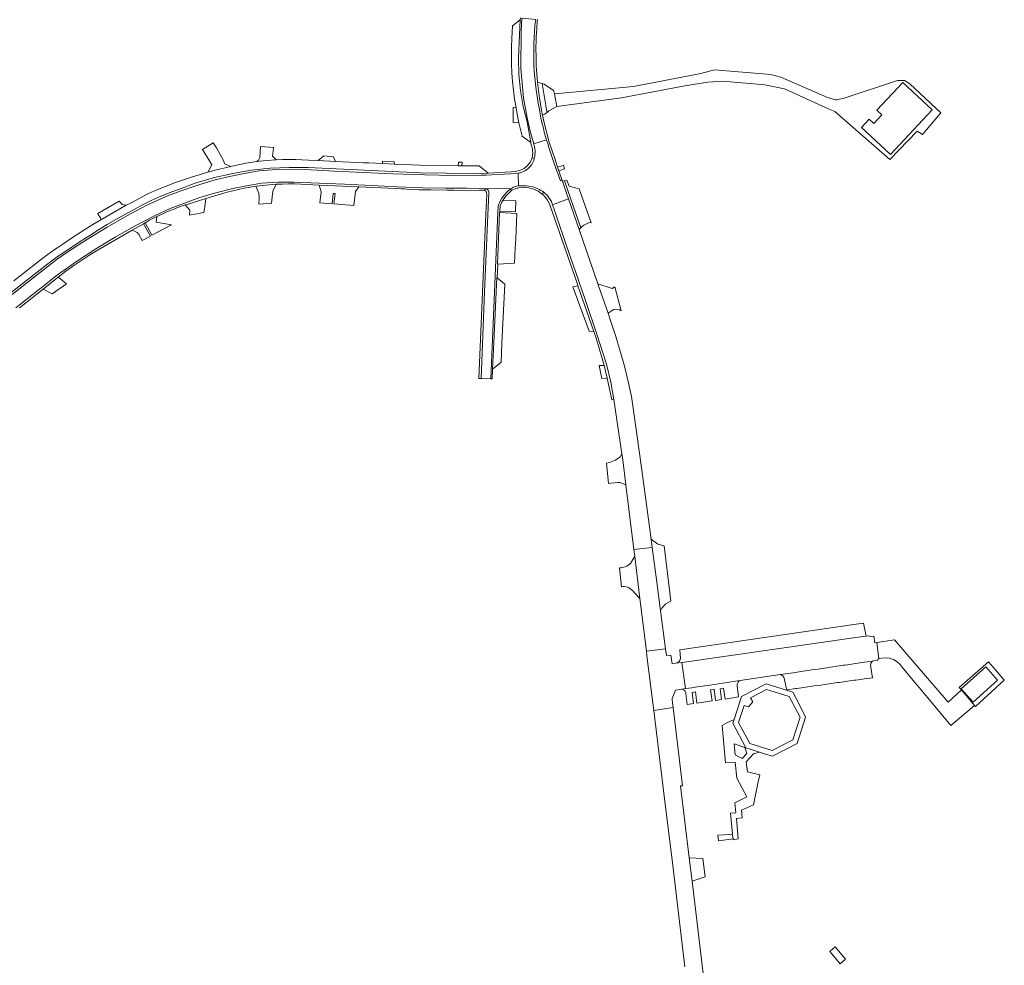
# Model space of a CAD drawing. Header units: metres. Extents: x 166325 to 190320, y 381923 to 404576.
# Tile 606 of 656: x 168705 to 168997, y 399511 to 399792. Entities that reach past the tile are written whole.
import ezdxf

# ---------------------------------------------------------------- set-up
doc = ezdxf.new("R2010")
doc.units = ezdxf.units.M
for name, color, linetype, lineweight in [('B-WE-VH-VERHARDING_BETON-GV', 8, 'Continuous', 18), ('B-WE-VH-VERHARDING_BETONSTRAATSTEEN-GV', 8, 'Continuous', 18), ('B-WE-VH-VERHARDING_STRAATBAKSTEEN-GV', 8, 'Continuous', 18)]:
    doc.layers.add(name, color=color, linetype=linetype, lineweight=lineweight)

msp = doc.modelspace()

# ---------------------------------------------------------------- linework, layer by layer
at = {"layer": 'B-WE-VH-VERHARDING_BETON-GV', "flags": 128}
msp.add_lwpolyline([(168946.825, 399516.148), (168946.152, 399515.591), (168945.204, 399514.806), (168948.268, 399511.109), (168949.868, 399512.446)], close=True, dxfattribs=at)
msp.add_lwpolyline([(168946.825, 399516.148), (168946.152, 399515.591), (168945.204, 399514.806), (168948.268, 399511.109), (168949.868, 399512.446)], close=True, dxfattribs=at)
at = {"layer": 'B-WE-VH-VERHARDING_BETONSTRAATSTEEN-GV', "flags": 128}
for points in [[(168853.309, 399792.038), (168853.28, 399791.488), (168852.921, 399784.698), (168852.755, 399779.942), (168852.91, 399775.185), (168853.386, 399770.45), (168854.18, 399765.758), (168855.289, 399761.13), (168856.413, 399754.984), (168856.554, 399754.208), (168856.804, 399753.497), (168856.956, 399752.76), (168857.007, 399752.008), (168856.957, 399751.257), (168856.806, 399750.519), (168857.461, 399750.35), (168857.579, 399750.896), (168857.656, 399751.449), (168857.692, 399752.007), (168857.688, 399752.565), (168857.642, 399753.122), (168857.605, 399753.388), (168857.56, 399753.652), (168857.504, 399753.915), (168857.44, 399754.175), (168857.366, 399754.433), (168857.32, 399754.593), (168856.329, 399758.048), (168855.375, 399762.33), (168854.277, 399768.301), (168853.429, 399776.971), (168853.532, 399788.095), (168853.74, 399791.994)], [(168857.884, 399791.568), (168857.612, 399789.754), (168857.362, 399784.357), (168857.304, 399779.925), (168857.351, 399778.062), (168857.449, 399776.201), (168857.596, 399774.344), (168857.792, 399772.491), (168858.038, 399770.644), (168858.309, 399768.696), (168858.615, 399766.753), (168858.956, 399764.815), (168859.332, 399762.885), (168859.742, 399760.961), (168860.198, 399759.244), (168860.43, 399758.092), (168861.121, 399755.803), (168861.534, 399754.432), (168861.623, 399754.138), (168863.329, 399748.785), (168865.198, 399743.595), (168865.744, 399743.755), (168864.741, 399746.654), (168864.383, 399747.694), (168863.609, 399749.932), (168862.716, 399752.532), (168861.897, 399755.156), (168861.151, 399757.802), (168860.48, 399760.467), (168859.885, 399763.151), (168859.821, 399763.464), (168859.757, 399763.778), (168859.695, 399764.091), (168859.634, 399764.405), (168859.574, 399764.719), (168858.993, 399768.164), (168858.405, 399772.942), (168858.194, 399775.439), (168858.05, 399777.94), (168857.971, 399780.444), (168857.958, 399782.949), (168858.011, 399785.454), (168858.034, 399786.059), (168858.06, 399786.665), (168858.091, 399787.27), (168858.125, 399787.874), (168858.163, 399788.479), (168858.205, 399789.087), (168858.251, 399789.694), (168858.302, 399790.301), (168858.355, 399790.908), (168858.413, 399791.514)], [(168702.324, 399709.871), (168707.077, 399713.634), (168710.759, 399716.492), (168715.77, 399720.378), (168718.877, 399722.543), (168724.706, 399726.289), (168730.594, 399729.848), (168736.459, 399733.264), (168742.213, 399736.301), (168748.544, 399739.172), (168753.617, 399741.101), (168758.387, 399742.702), (168762.678, 399743.941), (168766.881, 399744.945), (168771.821, 399745.965), (168775.771, 399746.613), (168779.636, 399746.892), (168789.473, 399746.971), (168798.059, 399746.541), (168806.769, 399746.133), (168815.426, 399745.745), (168824.9, 399745.382), (168833.381, 399745.267), (168841.709, 399745.288), (168843.202, 399745.318), (168846.598, 399745.537), (168850.344, 399745.751), (168852.635, 399745.935), (168852.748, 399745.944), (168853.013, 399745.994), (168853.275, 399746.057), (168853.534, 399746.132), (168853.789, 399746.219), (168854.04, 399746.317), (168854.821, 399746.715), (168855.535, 399747.225), (168856.163, 399747.837), (168856.693, 399748.535), (168857.113, 399749.305), (168857.195, 399749.51), (168857.27, 399749.717), (168857.34, 399749.926), (168857.404, 399750.137), (168857.461, 399750.35), (168856.806, 399750.519), (168856.281, 399749.252), (168855.462, 399748.151), (168854.399, 399747.283), (168853.157, 399746.701), (168851.81, 399746.44), (168850.47, 399746.36), (168843.799, 399745.962), (168839.19, 399745.842), (168823.528, 399746.052), (168790.247, 399747.571), (168784.63, 399747.644), (168779.019, 399747.382), (168773.434, 399746.784), (168767.895, 399745.855), (168762.42, 399744.596), (168757.031, 399743.013), (168751.746, 399741.11), (168749.015, 399740.127), (168746.326, 399739.034), (168743.684, 399737.832), (168741.094, 399736.524), (168738.558, 399735.111), (168735.867, 399733.679), (168733.203, 399732.197), (168730.568, 399730.664), (168727.962, 399729.082), (168725.387, 399727.45), (168722.85, 399725.833), (168720.335, 399724.182), (168717.843, 399722.496), (168715.374, 399720.775), (168712.93, 399719.021), (168701.199, 399709.78)], [(168701.199, 399709.78), (168712.93, 399719.021), (168715.374, 399720.775), (168717.843, 399722.496), (168720.335, 399724.182), (168722.85, 399725.833), (168725.387, 399727.45), (168727.962, 399729.082), (168730.568, 399730.664), (168733.203, 399732.197), (168735.867, 399733.679), (168738.558, 399735.111), (168741.094, 399736.524), (168743.684, 399737.832), (168746.326, 399739.034), (168749.015, 399740.127), (168751.746, 399741.11), (168757.031, 399743.013), (168762.42, 399744.596), (168767.895, 399745.855), (168773.434, 399746.784), (168779.019, 399747.382), (168784.63, 399747.644), (168790.247, 399747.571), (168823.528, 399746.052), (168839.19, 399745.842), (168843.799, 399745.962), (168841.06, 399748.081), (168835.972, 399748.133), (168834.872, 399748.145), (168823.45, 399748.262), (168815.9, 399748.611), (168812.35, 399748.775), (168808.259, 399748.964), (168806.687, 399749.036), (168798.438, 399749.417), (168793.288, 399749.655), (168790.362, 399749.79), (168788.45, 399749.897), (168786.537, 399749.958), (168784.622, 399749.972), (168782.708, 399749.94), (168780.795, 399749.861), (168777.916, 399749.653), (168775.046, 399749.34), (168771.809, 399748.857), (168768.595, 399748.24), (168767.344, 399747.947), (168763.105, 399746.893), (168760.512, 399746.181), (168755.653, 399744.731), (168750.838, 399743.141), (168748.088, 399742.094), (168745.372, 399740.959), (168742.695, 399739.737), (168740.058, 399738.43), (168737.465, 399737.039), (168736.25, 399736.383), (168732.449, 399734.265), (168728.69, 399732.074), (168726.33, 399730.648), (168723.988, 399729.192), (168721.665, 399727.708), (168719.359, 399726.194), (168717.073, 399724.653), (168715.969, 399723.894), (168714.87, 399723.128), (168713.775, 399722.356), (168712.685, 399721.577), (168711.6, 399720.791), (168705.655, 399716.101), (168702.864, 399713.9)], [(168703.404, 399705.89), (168709.148, 399710.471), (168710.984, 399711.89), (168715.858, 399715.705), (168721.46, 399719.696), (168727.185, 399723.428), (168732.998, 399726.95), (168738.884, 399730.31), (168744.655, 399733.28), (168749.286, 399735.471), (168758.098, 399738.691), (168762.471, 399740.006), (168767.92, 399741.32), (168772.012, 399742.189), (168776.466, 399742.942), (168781.422, 399743.216), (168786.051, 399743.244), (168793.59, 399742.962), (168801.119, 399742.648), (168809.127, 399742.238), (168816.781, 399741.824), (168824.383, 399741.548), (168831.101, 399741.447), (168837.461, 399741.452), (168843.006, 399741.348), (168850.358, 399741.235), (168850.806, 399741.512), (168851.28, 399741.742), (168851.774, 399741.924), (168852.284, 399742.055), (168852.805, 399742.134), (168852.635, 399745.935), (168850.344, 399745.751), (168846.598, 399745.537), (168843.202, 399745.318), (168841.709, 399745.288), (168833.381, 399745.267), (168824.9, 399745.382), (168815.426, 399745.745), (168806.769, 399746.133), (168798.059, 399746.541), (168789.473, 399746.971), (168779.636, 399746.892), (168775.771, 399746.613), (168771.821, 399745.965), (168766.881, 399744.945), (168762.678, 399743.941), (168758.387, 399742.702), (168753.617, 399741.101), (168748.544, 399739.172), (168742.213, 399736.301), (168736.459, 399733.264), (168730.594, 399729.848), (168724.706, 399726.289), (168718.877, 399722.543), (168715.77, 399720.378), (168710.759, 399716.492), (168707.077, 399713.634), (168702.324, 399709.871)], [(168704.5, 399705.942), (168711.543, 399711.497), (168711.682, 399711.606), (168716.052, 399715.053), (168718.335, 399716.796), (168720.664, 399718.476), (168723.04, 399720.091), (168725.459, 399721.639), (168727.92, 399723.12), (168738.015, 399728.99), (168741.327, 399730.907), (168741.829, 399731.188), (168743.136, 399731.918), (168745.296, 399733.022), (168746.891, 399733.778), (168748.505, 399734.493), (168750.136, 399735.166), (168751.785, 399735.795), (168753.45, 399736.382), (168753.796, 399736.487), (168754.35, 399736.656), (168759.921, 399738.351), (168766.233, 399740.272), (168767.918, 399740.704), (168769.612, 399741.095), (168771.316, 399741.445), (168773.028, 399741.752), (168774.747, 399742.018), (168777.745, 399742.38), (168780.756, 399742.614), (168782.59, 399742.694), (168784.426, 399742.727), (168786.262, 399742.713), (168788.097, 399742.651), (168789.93, 399742.542), (168793.574, 399742.376), (168805.301, 399741.84), (168816.244, 399741.34), (168816.37, 399741.334), (168816.401, 399741.333), (168818.058, 399741.257), (168818.767, 399741.225), (168819.606, 399741.186), (168823.231, 399741.021), (168825.825, 399740.976), (168826.831, 399740.959), (168831.617, 399740.877), (168833.567, 399740.843), (168836.019, 399740.801), (168841.175, 399740.835), (168842.521, 399740.844), (168842.568, 399740.833), (168842.615, 399740.82), (168842.661, 399740.805), (168842.706, 399740.788), (168842.75, 399740.768), (168843.006, 399741.348), (168837.461, 399741.452), (168831.101, 399741.447), (168824.383, 399741.548), (168816.781, 399741.824), (168809.127, 399742.238), (168801.119, 399742.648), (168793.59, 399742.962), (168786.051, 399743.244), (168781.422, 399743.216), (168776.466, 399742.942), (168772.012, 399742.189), (168767.92, 399741.32), (168762.471, 399740.006), (168758.098, 399738.691), (168749.286, 399735.471), (168744.655, 399733.28), (168738.884, 399730.31), (168732.998, 399726.95), (168727.185, 399723.428), (168721.46, 399719.696), (168715.858, 399715.705), (168710.984, 399711.89), (168709.148, 399710.471), (168703.404, 399705.89)], [(168910.098, 399487.449), (168904.305, 399535.616), (168903.463, 399542.611), (168900.899, 399563.931), (168901.509, 399563.992), (168898.706, 399587.192), (168892.93, 399586.387), (168895.779, 399563.372), (168898.573, 399540.303), (168902.217, 399510.217)], [(168910.098, 399487.449), (168904.305, 399535.616), (168903.463, 399542.611), (168900.899, 399563.931), (168901.509, 399563.992), (168898.706, 399587.192), (168892.93, 399586.387), (168895.779, 399563.372), (168898.573, 399540.303), (168902.217, 399510.217)]]:
    msp.add_lwpolyline(points, dxfattribs=at)
for points in [[(168857.304, 399779.925), (168857.362, 399784.357), (168857.612, 399789.754), (168857.884, 399791.568), (168853.74, 399791.994), (168853.532, 399788.095), (168853.429, 399776.971), (168854.277, 399768.301), (168855.375, 399762.33), (168856.329, 399758.048), (168857.32, 399754.593), (168861.121, 399755.803), (168860.43, 399758.092), (168860.198, 399759.244), (168859.742, 399760.961), (168859.332, 399762.885), (168858.956, 399764.815), (168858.615, 399766.753), (168858.309, 399768.696), (168858.038, 399770.644), (168857.792, 399772.491), (168857.596, 399774.344), (168857.449, 399776.201), (168857.351, 399778.062)], [(168852.921, 399784.698), (168853.28, 399791.488), (168850.985, 399789.659), (168850.737, 399785.954), (168850.65, 399783.325), (168850.636, 399780.706), (168850.639, 399780.409), (168850.642, 399780.112), (168850.647, 399779.815), (168850.653, 399779.518), (168850.66, 399779.221), (168850.664, 399779.045), (168850.669, 399778.868), (168850.674, 399778.692), (168850.679, 399778.515), (168850.685, 399778.339), (168850.808, 399775.732), (168851.004, 399773.13), (168851.272, 399770.534), (168851.612, 399767.947), (168852.025, 399765.37), (168852.37, 399763.455), (168852.899, 399760.919), (168853.372, 399758.902), (168853.889, 399756.895), (168856.413, 399754.984), (168855.289, 399761.13), (168854.18, 399765.758), (168853.386, 399770.45), (168852.91, 399775.185), (168852.755, 399779.942)], [(168852.37, 399763.455), (168852.025, 399765.37), (168851.237, 399765.381), (168851.162, 399765.382), (168851.141, 399761.017), (168852.899, 399760.919)], [(168763.066, 399753.416), (168762.083, 399754.929), (168758.883, 399752.971), (168760.981, 399749.551), (168761.659, 399748.358), (168760.512, 399746.181), (168763.105, 399746.893), (168767.344, 399747.947), (168765.432, 399748.726), (168765.225, 399749.494)], [(168780.028, 399753.315), (168780.07, 399753.591), (168776.139, 399753.856), (168775.906, 399750.539), (168775.531, 399749.787), (168775.046, 399749.34), (168777.916, 399749.653), (168780.795, 399749.861), (168779.665, 399750.924)], [(168863.329, 399748.785), (168861.623, 399754.138), (168861.534, 399754.432), (168861.121, 399755.803), (168857.32, 399754.593), (168857.366, 399754.433), (168857.44, 399754.175), (168857.504, 399753.915), (168857.56, 399753.652), (168857.605, 399753.388), (168857.642, 399753.122), (168857.688, 399752.565), (168857.692, 399752.007), (168857.656, 399751.449), (168857.579, 399750.896), (168857.461, 399750.35), (168857.404, 399750.137), (168857.34, 399749.926), (168857.27, 399749.717), (168857.195, 399749.51), (168857.113, 399749.305), (168856.693, 399748.535), (168856.163, 399747.837), (168855.535, 399747.225), (168854.821, 399746.715), (168854.04, 399746.317), (168853.789, 399746.219), (168853.534, 399746.132), (168853.275, 399746.057), (168853.013, 399745.994), (168852.748, 399745.944), (168852.635, 399745.935), (168852.805, 399742.134), (168854.284, 399742.173), (168855.062, 399742.16), (168855.837, 399742.086), (168856.603, 399741.95), (168857.356, 399741.755), (168858.091, 399741.5), (168858.55, 399741.3), (168858.998, 399741.074), (168859.432, 399740.823), (168859.85, 399740.548), (168860.253, 399740.249), (168860.709, 399739.864), (168861.137, 399739.448), (168861.537, 399739.005), (168861.906, 399738.536), (168862.242, 399738.043), (168862.303, 399737.945), (168862.362, 399737.847), (168862.42, 399737.748), (168862.477, 399737.648), (168862.533, 399737.548), (168862.9, 399736.479), (168867.614, 399738.344), (168867.041, 399740.001), (168865.833, 399743.498), (168865.744, 399743.755), (168865.198, 399743.595)], [(168797.849, 399750.752), (168794.959, 399751.075), (168793.288, 399749.655), (168798.438, 399749.417)], [(168815.869, 399749.246), (168812.359, 399749.5), (168812.35, 399748.775), (168815.9, 399748.611)], [(168866.082, 399748.282), (168865.64, 399748.129), (168864.383, 399747.694), (168864.741, 399746.654), (168866.385, 399747.224)], [(168780.756, 399742.614), (168777.745, 399742.38), (168774.747, 399742.018), (168775.65, 399739.977), (168775.742, 399738.526), (168775.662, 399736.734), (168779.424, 399737.057), (168779.781, 399740.61)], [(168805.301, 399741.84), (168793.574, 399742.376), (168794.13, 399740.414), (168793.788, 399737.098), (168797.408, 399736.819), (168797.746, 399739.904), (168798.306, 399739.877), (168797.928, 399736.779), (168803.86, 399736.323), (168804.304, 399740.511)], [(168858.55, 399741.3), (168858.091, 399741.5), (168857.356, 399741.755), (168856.603, 399741.95), (168855.837, 399742.086), (168855.062, 399742.16), (168854.284, 399742.173), (168852.805, 399742.134), (168852.284, 399742.055), (168851.774, 399741.924), (168851.28, 399741.742), (168850.806, 399741.512), (168850.358, 399741.235), (168850.724, 399740.76), (168851.118, 399740.999), (168851.533, 399741.199), (168851.966, 399741.356), (168852.412, 399741.469), (168852.547, 399741.489), (168852.868, 399741.538), (168854.343, 399741.696), (168855.823, 399741.583), (168857.257, 399741.204), (168858.599, 399740.571), (168859.804, 399739.705), (168860.253, 399740.249), (168859.85, 399740.548), (168859.432, 399740.823), (168858.998, 399741.074)], [(168868.304, 399738.201), (168866.462, 399743.676), (168865.833, 399743.498), (168867.041, 399740.001), (168867.614, 399738.344), (168870.778, 399729.189), (168871.308, 399729.691)], [(168870.775, 399741.281), (168867.769, 399742.058), (168867.135, 399743.867), (168866.462, 399743.676), (168868.304, 399738.201), (168871.308, 399729.691), (168871.896, 399730.249), (168872.197, 399730.46), (168873.36, 399731.114), (168873.96, 399731.296), (168874.335, 399731.207)], [(168843.684, 399733.559), (168843.944, 399739.991), (168843.941, 399740.352), (168843.831, 399740.696), (168843.626, 399740.993), (168843.343, 399741.217), (168843.006, 399741.348), (168842.75, 399740.768), (168842.907, 399740.675), (168843.044, 399740.554), (168843.156, 399740.409), (168843.239, 399740.246), (168843.29, 399740.071), (168843.343, 399739.714), (168843.105, 399733.722), (168842.079, 399710.536), (168841.014, 399684.987), (168841.635, 399684.951), (168842.704, 399710.56)], [(168846.617, 399734.226), (168846.737, 399736.266), (168847.225, 399737.412), (168847.839, 399738.496), (168848.573, 399739.503), (168849.416, 399740.42), (168850.358, 399741.235), (168843.006, 399741.348), (168843.343, 399741.217), (168843.626, 399740.993), (168843.831, 399740.696), (168843.941, 399740.352), (168843.944, 399739.991), (168843.684, 399733.559), (168842.704, 399710.56), (168841.635, 399684.951), (168844.502, 399684.889)], [(168846.346, 399714.944), (168846.442, 399714.863), (168846.616, 399718.87), (168846.511, 399718.862), (168846.628, 399721.626), (168846.709, 399723.537), (168846.734, 399724.124), (168846.841, 399726.621), (168846.948, 399729.119), (168847.053, 399731.575), (168847.166, 399734.202), (168847.201, 399734.625), (168847.336, 399736.231), (168847.811, 399737.272), (168848.112, 399737.78), (168848.395, 399738.256), (168849.081, 399739.172), (168849.86, 399740.01), (168850.724, 399740.76), (168850.358, 399741.235), (168849.416, 399740.42), (168848.573, 399739.503), (168847.839, 399738.496), (168847.225, 399737.412), (168846.737, 399736.266), (168846.617, 399734.226), (168844.502, 399684.889), (168844.914, 399684.88), (168845.049, 399687.718), (168845.426, 399695.631)], [(168863.826, 399733.776), (168862.9, 399736.479), (168862.533, 399737.548), (168862.477, 399737.648), (168862.42, 399737.748), (168862.362, 399737.847), (168862.303, 399737.945), (168862.242, 399738.043), (168861.906, 399738.536), (168861.537, 399739.005), (168861.137, 399739.448), (168860.709, 399739.864), (168860.253, 399740.249), (168859.804, 399739.705), (168860.38, 399739.158), (168860.901, 399738.558), (168861.362, 399737.912), (168861.76, 399737.224), (168862.09, 399736.502), (168870.263, 399712.923), (168870.42, 399712.472), (168875.042, 399699.151), (168875.085, 399699.029), (168875.128, 399698.906), (168875.807, 399696.907), (168876.454, 399694.897), (168877.068, 399692.877), (168877.651, 399690.848), (168878.201, 399688.81), (168879.133, 399685.02), (168879.831, 399681.804), (168880.45, 399678.572), (168881.07, 399678.672), (168880.155, 399683.815), (168878.858, 399689.171), (168876.051, 399698.143), (168872.701, 399708.067), (168869.729, 399716.668), (168867.153, 399724.024)], [(168736.25, 399736.383), (168734.993, 399736.579), (168734.166, 399737.646), (168727.814, 399733.908), (168727.95, 399733.684), (168728.564, 399732.674), (168728.69, 399732.074), (168732.449, 399734.265)], [(168759.56, 399735.901), (168759.921, 399738.351), (168754.35, 399736.656), (168753.796, 399736.487), (168755.18, 399734.953), (168755.001, 399733.4), (168759.32, 399734.273)], [(168880.23, 399701.841), (168879.377, 399704.31), (168876.668, 399712.147), (168876.339, 399713.098), (168870.778, 399729.189), (168867.614, 399738.344), (168862.9, 399736.479), (168863.826, 399733.776), (168867.153, 399724.024), (168869.729, 399716.668), (168872.701, 399708.067), (168876.051, 399698.143), (168878.858, 399689.171), (168880.155, 399683.815), (168881.07, 399678.672), (168883.468, 399662.603), (168883.628, 399661.531), (168884.64, 399653.355), (168887.019, 399634.133), (168892.459, 399634.746), (168892.126, 399637.236), (168888.799, 399662.112), (168886.338, 399679.574), (168885.337, 399684.085), (168884.225, 399688.57), (168883.003, 399693.026), (168881.671, 399697.451)], [(168880.23, 399701.841), (168879.377, 399704.31), (168876.668, 399712.147), (168876.339, 399713.098), (168870.778, 399729.189), (168867.614, 399738.344), (168862.9, 399736.479), (168863.826, 399733.776), (168867.153, 399724.024), (168869.729, 399716.668), (168872.701, 399708.067), (168876.051, 399698.143), (168878.858, 399689.171), (168880.155, 399683.815), (168881.07, 399678.672), (168883.468, 399662.603), (168883.628, 399661.531), (168884.64, 399653.355), (168887.019, 399634.133), (168892.459, 399634.746), (168892.126, 399637.236), (168888.799, 399662.112), (168886.338, 399679.574), (168885.337, 399684.085), (168884.225, 399688.57), (168883.003, 399693.026), (168881.671, 399697.451)], [(168852.26, 399733.956), (168847.166, 399734.202), (168847.053, 399731.575), (168846.948, 399729.119), (168846.841, 399726.621), (168846.734, 399724.124), (168846.709, 399723.537), (168846.628, 399721.626), (168846.511, 399718.862), (168846.616, 399718.87), (168851.606, 399719.241), (168851.702, 399721.408), (168851.813, 399723.906), (168851.857, 399724.891), (168851.924, 399726.404), (168852.034, 399728.868), (168852.035, 399728.901), (168852.144, 399731.357)], [(168741.327, 399730.907), (168738.015, 399728.99), (168738.666, 399728.745), (168739.504, 399728.265), (168739.971, 399727.691), (168740.967, 399725.934), (168743.459, 399727.255)], [(168745.109, 399731.372), (168745.296, 399733.022), (168743.136, 399731.918), (168741.829, 399731.188), (168743.847, 399727.461), (168749.727, 399730.579)], [(168718.525, 399713.055), (168716.776, 399714.429), (168716.052, 399715.053), (168711.682, 399711.606), (168711.543, 399711.497), (168714.25, 399710.113)], [(168848.669, 399712.976), (168846.442, 399714.863), (168846.346, 399714.944), (168845.426, 399695.631), (168845.049, 399687.718), (168847.57, 399689.763), (168847.84, 399695.473)], [(168881.36, 399712.144), (168880.559, 399711.71), (168876.339, 399713.098), (168876.668, 399712.147), (168879.377, 399704.31), (168880.584, 399705.172), (168881.11, 399705.398), (168881.675, 399705.496), (168882.246, 399705.463), (168882.795, 399705.298), (168883.291, 399705.012)], [(168870.42, 399712.472), (168868.91, 399712.177), (168873.719, 399699.017), (168875.128, 399698.906), (168875.085, 399699.029), (168875.042, 399699.151)], [(168878.201, 399688.81), (168876.728, 399688.809), (168877.55, 399684.895), (168879.133, 399685.02)], [(168883.628, 399661.531), (168883.468, 399662.603), (168882.938, 399661.637), (168881.551, 399660.703), (168881.31, 399660.541), (168879.824, 399659.963), (168878.875, 399659.843), (168879.51, 399653.799), (168880.145, 399653.855), (168882.259, 399654.04), (168882.868, 399654.093), (168884.64, 399653.355)], [(168883.628, 399661.531), (168883.468, 399662.603), (168882.938, 399661.637), (168881.551, 399660.703), (168881.31, 399660.541), (168879.824, 399659.963), (168878.875, 399659.843), (168879.51, 399653.799), (168880.145, 399653.855), (168882.259, 399654.04), (168882.868, 399654.093), (168884.64, 399653.355)], [(168896.002, 399635.199), (168894.116, 399635.753), (168892.126, 399637.236), (168892.459, 399634.746), (168893.84, 399624.417), (168894.971, 399615.963), (168895.382, 399616.713), (168895.909, 399617.387), (168896.537, 399617.968), (168897.25, 399618.441), (168898.03, 399618.792)], [(168896.002, 399635.199), (168894.116, 399635.753), (168892.126, 399637.236), (168892.459, 399634.746), (168893.84, 399624.417), (168894.971, 399615.963), (168895.382, 399616.713), (168895.909, 399617.387), (168896.537, 399617.968), (168897.25, 399618.441), (168898.03, 399618.792)], [(168893.84, 399624.417), (168892.459, 399634.746), (168887.019, 399634.133), (168887.274, 399632.077), (168888.814, 399619.64), (168890.757, 399603.94), (168896.478, 399604.689), (168894.971, 399615.963)], [(168893.84, 399624.417), (168892.459, 399634.746), (168887.019, 399634.133), (168887.274, 399632.077), (168888.814, 399619.64), (168890.757, 399603.94), (168896.478, 399604.689), (168894.971, 399615.963)], [(168887.274, 399632.077), (168886.744, 399631.151), (168886.022, 399630.033), (168885.268, 399629.382), (168885.195, 399629.343), (168885.122, 399629.306), (168885.048, 399629.269), (168884.973, 399629.234), (168884.898, 399629.199), (168884.49, 399629.032), (168884.071, 399628.893), (168883.643, 399628.785), (168883.209, 399628.708), (168882.77, 399628.661), (168883.325, 399623.051), (168883.78, 399623.123), (168884.24, 399623.131), (168884.697, 399623.076), (168885.142, 399622.96), (168885.567, 399622.783), (168885.63, 399622.75), (168885.693, 399622.716), (168885.755, 399622.681), (168885.816, 399622.645), (168885.877, 399622.607), (168886.666, 399621.936), (168887.405, 399621.07), (168888.814, 399619.64)], [(168887.274, 399632.077), (168886.744, 399631.151), (168886.022, 399630.033), (168885.268, 399629.382), (168885.195, 399629.343), (168885.122, 399629.306), (168885.048, 399629.269), (168884.973, 399629.234), (168884.898, 399629.199), (168884.49, 399629.032), (168884.071, 399628.893), (168883.643, 399628.785), (168883.209, 399628.708), (168882.77, 399628.661), (168883.325, 399623.051), (168883.78, 399623.123), (168884.24, 399623.131), (168884.697, 399623.076), (168885.142, 399622.96), (168885.567, 399622.783), (168885.63, 399622.75), (168885.693, 399622.716), (168885.755, 399622.681), (168885.816, 399622.645), (168885.877, 399622.607), (168886.666, 399621.936), (168887.405, 399621.07), (168888.814, 399619.64)], [(168953.705, 399608.078), (168956.018, 399608.407), (168955.197, 399612.265), (168953.065, 399611.964), (168900.704, 399604.367), (168900.899, 399601.769), (168900.713, 399601.163), (168900.481, 399600.845), (168899.51, 399600.362), (168901.29, 399600.615), (168901.426, 399600.635)], [(168953.705, 399608.078), (168956.018, 399608.407), (168955.197, 399612.265), (168953.065, 399611.964), (168900.704, 399604.367), (168900.899, 399601.769), (168900.713, 399601.163), (168900.481, 399600.845), (168899.51, 399600.362), (168901.29, 399600.615), (168901.426, 399600.635)], [(168959.159, 399606.546), (168958.649, 399606.467), (168958.318, 399608.443), (168957.31, 399608.32), (168956.68, 399608.501), (168956.018, 399608.407), (168953.705, 399608.078), (168901.426, 399600.635), (168901.29, 399600.615), (168902.346, 399592.831), (168902.457, 399592.847), (168904.238, 399593.11), (168905.227, 399593.256), (168909.612, 399593.904), (168913.482, 399594.475), (168918.475, 399595.212), (168918.583, 399595.228), (168930.498, 399596.987), (168930.563, 399596.997), (168934.34, 399597.555), (168934.85, 399597.63), (168936.783, 399597.915), (168937.277, 399597.988), (168939.345, 399598.294), (168939.84, 399598.367), (168941.81, 399598.657), (168942.332, 399598.735), (168944.311, 399599.027), (168944.805, 399599.1), (168946.784, 399599.392), (168947.279, 399599.465), (168949.257, 399599.757), (168949.752, 399599.83), (168951.731, 399600.122), (168952.225, 399600.195), (168954.204, 399600.487), (168954.699, 399600.56), (168957.916, 399601.035), (168958.234, 399601.082), (168959.52, 399601.272), (168959.46, 399601.631), (168959.815, 399601.702)], [(168959.159, 399606.546), (168958.649, 399606.467), (168958.318, 399608.443), (168957.31, 399608.32), (168956.68, 399608.501), (168956.018, 399608.407), (168953.705, 399608.078), (168901.426, 399600.635), (168901.29, 399600.615), (168902.346, 399592.831), (168902.457, 399592.847), (168904.238, 399593.11), (168905.227, 399593.256), (168909.612, 399593.904), (168913.482, 399594.475), (168918.475, 399595.212), (168918.583, 399595.228), (168930.498, 399596.987), (168930.563, 399596.997), (168934.34, 399597.555), (168934.85, 399597.63), (168936.783, 399597.915), (168937.277, 399597.988), (168939.345, 399598.294), (168939.84, 399598.367), (168941.81, 399598.657), (168942.332, 399598.735), (168944.311, 399599.027), (168944.805, 399599.1), (168946.784, 399599.392), (168947.279, 399599.465), (168949.257, 399599.757), (168949.752, 399599.83), (168951.731, 399600.122), (168952.225, 399600.195), (168954.204, 399600.487), (168954.699, 399600.56), (168957.916, 399601.035), (168958.234, 399601.082), (168959.52, 399601.272), (168959.46, 399601.631), (168959.815, 399601.702)], [(168898.539, 399588.573), (168898.409, 399589.651), (168898.371, 399589.947), (168899.358, 399592.39), (168900.628, 399592.577), (168901.232, 399592.666), (168902.346, 399592.831), (168901.29, 399600.615), (168899.51, 399600.362), (168898.37, 399600.2), (168898.059, 399602.805), (168896.748, 399602.653), (168896.711, 399602.937), (168896.68, 399603.181), (168896.665, 399603.292), (168896.478, 399604.689), (168890.757, 399603.94), (168890.932, 399602.527), (168892.757, 399587.786), (168892.93, 399586.387), (168898.706, 399587.192)], [(168898.539, 399588.573), (168898.409, 399589.651), (168898.371, 399589.947), (168899.358, 399592.39), (168900.628, 399592.577), (168901.232, 399592.666), (168902.346, 399592.831), (168901.29, 399600.615), (168899.51, 399600.362), (168898.37, 399600.2), (168898.059, 399602.805), (168896.748, 399602.653), (168896.711, 399602.937), (168896.68, 399603.181), (168896.665, 399603.292), (168896.478, 399604.689), (168890.757, 399603.94), (168890.932, 399602.527), (168892.757, 399587.786), (168892.93, 399586.387), (168898.706, 399587.192)], [(168964.499, 399607.371), (168959.159, 399606.546), (168959.815, 399601.702), (168960.137, 399601.766), (168960.573, 399601.854), (168961.795, 399601.977), (168963.015, 399601.836), (168964.178, 399601.439), (168965.229, 399600.803), (168966.12, 399599.958), (168966.741, 399599.217), (168970.528, 399594.703), (168971.914, 399593.051), (168981.229, 399581.885), (168988.216, 399587.849), (168984.312, 399592.442), (168980.419, 399588.808)], [(168964.499, 399607.371), (168959.159, 399606.546), (168959.815, 399601.702), (168960.137, 399601.766), (168960.573, 399601.854), (168961.795, 399601.977), (168963.015, 399601.836), (168964.178, 399601.439), (168965.229, 399600.803), (168966.12, 399599.958), (168966.741, 399599.217), (168970.528, 399594.703), (168971.914, 399593.051), (168981.229, 399581.885), (168988.216, 399587.849), (168984.312, 399592.442), (168980.419, 399588.808)], [(168957.367, 399599.818), (168957.395, 399600.091), (168957.466, 399600.355), (168957.579, 399600.605), (168957.73, 399600.834), (168957.916, 399601.035), (168954.699, 399600.56), (168954.204, 399600.487), (168952.225, 399600.195), (168951.731, 399600.122), (168949.752, 399599.83), (168949.257, 399599.757), (168947.279, 399599.465), (168946.784, 399599.392), (168944.805, 399599.1), (168944.311, 399599.027), (168942.332, 399598.735), (168941.81, 399598.657), (168939.84, 399598.367), (168939.345, 399598.294), (168937.277, 399597.988), (168936.783, 399597.915), (168934.85, 399597.63), (168934.34, 399597.555), (168930.563, 399596.997), (168930.498, 399596.987), (168930.816, 399596.906), (168931.107, 399596.754), (168931.355, 399596.539), (168931.547, 399596.272), (168931.672, 399595.969), (168932.351, 399592.647), (168932.725, 399592.522), (168934.998, 399592.842), (168935.194, 399592.869), (168935.468, 399592.908), (168937.488, 399593.192), (168937.983, 399593.262), (168940.012, 399593.547), (168940.508, 399593.616), (168942.541, 399593.902), (168943.083, 399593.978), (168945.064, 399594.257), (168945.559, 399594.326), (168947.54, 399594.605), (168948.035, 399594.674), (168950.016, 399594.953), (168950.511, 399595.022), (168952.492, 399595.301), (168952.987, 399595.371), (168954.968, 399595.649), (168955.463, 399595.719), (168957.868, 399596.057)], [(168957.367, 399599.818), (168957.395, 399600.091), (168957.466, 399600.355), (168957.579, 399600.605), (168957.73, 399600.834), (168957.916, 399601.035), (168954.699, 399600.56), (168954.204, 399600.487), (168952.225, 399600.195), (168951.731, 399600.122), (168949.752, 399599.83), (168949.257, 399599.757), (168947.279, 399599.465), (168946.784, 399599.392), (168944.805, 399599.1), (168944.311, 399599.027), (168942.332, 399598.735), (168941.81, 399598.657), (168939.84, 399598.367), (168939.345, 399598.294), (168937.277, 399597.988), (168936.783, 399597.915), (168934.85, 399597.63), (168934.34, 399597.555), (168930.563, 399596.997), (168930.498, 399596.987), (168930.816, 399596.906), (168931.107, 399596.754), (168931.355, 399596.539), (168931.547, 399596.272), (168931.672, 399595.969), (168932.351, 399592.647), (168932.725, 399592.522), (168934.998, 399592.842), (168935.194, 399592.869), (168935.468, 399592.908), (168937.488, 399593.192), (168937.983, 399593.262), (168940.012, 399593.547), (168940.508, 399593.616), (168942.541, 399593.902), (168943.083, 399593.978), (168945.064, 399594.257), (168945.559, 399594.326), (168947.54, 399594.605), (168948.035, 399594.674), (168950.016, 399594.953), (168950.511, 399595.022), (168952.492, 399595.301), (168952.987, 399595.371), (168954.968, 399595.649), (168955.463, 399595.719), (168957.868, 399596.057)], [(168994.472, 399598.367), (168992.358, 399600.815), (168983.703, 399593.159), (168983.95, 399592.869), (168984.312, 399592.442), (168988.216, 399587.849), (168988.479, 399587.541), (168997.069, 399595.343)], [(168994.472, 399598.367), (168992.358, 399600.815), (168983.703, 399593.159), (168983.95, 399592.869), (168984.312, 399592.442), (168988.216, 399587.849), (168988.479, 399587.541), (168997.069, 399595.343)], [(168995.094, 399595.365), (168987.828, 399588.803), (168984.266, 399592.747), (168991.532, 399599.309)], [(168995.094, 399595.365), (168987.828, 399588.803), (168984.266, 399592.747), (168991.532, 399599.309)], [(168917.726, 399593.63), (168917.714, 399594.019), (168917.803, 399594.397), (168917.987, 399594.74), (168918.253, 399595.023), (168918.583, 399595.228), (168918.475, 399595.212), (168913.482, 399594.475), (168909.612, 399593.904), (168905.227, 399593.256), (168904.238, 399593.11), (168902.457, 399592.847), (168902.346, 399592.831), (168901.232, 399592.666), (168901.627, 399592.568), (168901.978, 399592.363), (168902.257, 399592.067), (168902.442, 399591.705), (168902.517, 399591.305), (168902.886, 399588.12), (168904.731, 399588.422), (168904.311, 399591.681), (168905.326, 399591.858), (168905.78, 399588.525), (168910.275, 399589.193), (168909.807, 399592.488), (168910.844, 399592.649), (168911.296, 399589.261), (168913.063, 399589.602), (168912.673, 399592.802), (168913.67, 399592.953), (168914.141, 399589.753), (168918.157, 399590.41)], [(168917.726, 399593.63), (168917.714, 399594.019), (168917.803, 399594.397), (168917.987, 399594.74), (168918.253, 399595.023), (168918.583, 399595.228), (168918.475, 399595.212), (168913.482, 399594.475), (168909.612, 399593.904), (168905.227, 399593.256), (168904.238, 399593.11), (168902.457, 399592.847), (168902.346, 399592.831), (168901.232, 399592.666), (168901.627, 399592.568), (168901.978, 399592.363), (168902.257, 399592.067), (168902.442, 399591.705), (168902.517, 399591.305), (168902.886, 399588.12), (168904.731, 399588.422), (168904.311, 399591.681), (168905.326, 399591.858), (168905.78, 399588.525), (168910.275, 399589.193), (168909.807, 399592.488), (168910.844, 399592.649), (168911.296, 399589.261), (168913.063, 399589.602), (168912.673, 399592.802), (168913.67, 399592.953), (168914.141, 399589.753), (168918.157, 399590.41)], [(168934.243, 399591.797), (168926.372, 399594.257), (168918.991, 399590.455), (168916.83, 399583.713), (168916.473, 399582.562), (168920.319, 399575.254), (168924.387, 399573.959), (168925.82, 399573.503), (168928.189, 399572.749), (168935.541, 399576.576), (168938.053, 399584.4), (168936.31, 399587.782)], [(168934.243, 399591.797), (168926.372, 399594.257), (168918.991, 399590.455), (168916.83, 399583.713), (168916.473, 399582.562), (168920.319, 399575.254), (168924.387, 399573.959), (168925.82, 399573.503), (168928.189, 399572.749), (168935.541, 399576.576), (168938.053, 399584.4), (168936.31, 399587.782)], [(168936.394, 399584.335), (168934.285, 399577.645), (168928.096, 399574.433), (168921.444, 399576.548), (168920.643, 399577.986), (168918.162, 399582.746), (168919.801, 399587.869), (168921.131, 399587.451), (168922.359, 399588.916), (168921.686, 399590.141), (168926.46, 399592.621), (168930.264, 399591.384), (168933.168, 399590.531)], [(168936.394, 399584.335), (168934.285, 399577.645), (168928.096, 399574.433), (168921.444, 399576.548), (168920.643, 399577.986), (168918.162, 399582.746), (168919.801, 399587.869), (168921.131, 399587.451), (168922.359, 399588.916), (168921.686, 399590.141), (168926.46, 399592.621), (168930.264, 399591.384), (168933.168, 399590.531)], [(168924.387, 399573.959), (168920.319, 399575.254), (168916.473, 399582.562), (168916.83, 399583.713), (168914.645, 399582.664), (168913.264, 399581.856), (168914.279, 399570.813), (168917.159, 399570.992), (168917.663, 399566.26), (168920.569, 399560.649), (168917.007, 399558.943), (168917.272, 399555.956), (168915.759, 399555.822), (168916.306, 399549.652), (168916.245, 399549.647), (168916.507, 399548.239), (168916.561, 399547.948), (168918.034, 399548.205), (168917.522, 399554.284), (168919.185, 399554.447), (168919.002, 399556.708), (168922.579, 399558.325), (168923.986, 399565.192), (168924.432, 399567.219), (168920.746, 399568.144), (168920.426, 399571.1), (168922.537, 399573.46)], [(168924.387, 399573.959), (168920.319, 399575.254), (168916.473, 399582.562), (168916.83, 399583.713), (168914.645, 399582.664), (168913.264, 399581.856), (168914.279, 399570.813), (168917.159, 399570.992), (168917.663, 399566.26), (168920.569, 399560.649), (168917.007, 399558.943), (168917.272, 399555.956), (168915.759, 399555.822), (168916.306, 399549.652), (168916.245, 399549.647), (168916.507, 399548.239), (168916.561, 399547.948), (168918.034, 399548.205), (168917.522, 399554.284), (168919.185, 399554.447), (168919.002, 399556.708), (168922.579, 399558.325), (168923.986, 399565.192), (168924.432, 399567.219), (168920.746, 399568.144), (168920.426, 399571.1), (168922.537, 399573.46)], [(168916.779, 399576.435), (168919.983, 399575.365), (168920.564, 399573.597), (168919.238, 399572.04), (168917.083, 399573.128)], [(168916.779, 399576.435), (168919.983, 399575.365), (168920.564, 399573.597), (168919.238, 399572.04), (168917.083, 399573.128)], [(168916.245, 399549.647), (168913.86, 399549.441), (168911.959, 399549.277), (168912.161, 399547.672), (168916.507, 399548.239)], [(168916.245, 399549.647), (168913.86, 399549.441), (168911.959, 399549.277), (168912.161, 399547.672), (168916.507, 399548.239)], [(168907.558, 399542.375), (168903.463, 399542.611), (168904.305, 399535.616), (168908.167, 399536.958)], [(168907.558, 399542.375), (168903.463, 399542.611), (168904.305, 399535.616), (168908.167, 399536.958)]]:
    msp.add_lwpolyline(points, close=True, dxfattribs=at)
at = {"layer": 'B-WE-VH-VERHARDING_STRAATBAKSTEEN-GV', "flags": 128}
for points in [[(168947.518, 399767.827), (168947.086, 399767.749), (168946.933, 399767.721), (168944.568, 399768.441), (168930.681, 399774.407), (168927.698, 399775.23), (168911.033, 399776.619), (168906.886, 399775.566), (168886.94, 399771.682), (168863.494, 399769.515), (168864.102, 399765.704), (168883.365, 399768.338), (168902.189, 399771.835), (168908.978, 399772.967), (168913.504, 399773.275), (168925.95, 399772.144), (168931.813, 399771.012), (168943.95, 399765.458), (168945.279, 399764.867), (168946.728, 399764.223), (168963.083, 399750.029), (168971.209, 399758.36), (168972.752, 399757.435), (168978.203, 399763.812), (168969.049, 399772.452), (168967.403, 399773.481), (168965.346, 399773.481), (168949.196, 399768.132)], [(168859.774, 399772.56), (168858.405, 399772.942), (168858.993, 399768.164), (168859.574, 399764.719), (168859.634, 399764.405), (168859.695, 399764.091), (168859.757, 399763.778), (168859.821, 399763.464), (168859.885, 399763.151), (168860.52, 399763.416), (168861.23, 399763.98), (168861.075, 399764.848)], [(168863.494, 399769.515), (168863.118, 399770.454), (168860.399, 399772.386), (168859.912, 399772.521), (168859.774, 399772.56), (168861.075, 399764.848), (168861.23, 399763.98), (168861.64, 399764.306), (168861.757, 399764.399), (168864.102, 399765.704)], [(168954.631, 399759.437), (168956.921, 399761.92), (168958.294, 399760.659), (168960.681, 399763.255), (168959.233, 399764.586), (168966.882, 399772.822), (168975.615, 399764.724), (168963.29, 399751.455)], [(168835.992, 399749.161), (168834.892, 399749.195), (168834.872, 399748.145), (168835.972, 399748.133)], [(168851.987, 399737.666), (168848.112, 399737.78), (168847.811, 399737.272), (168847.336, 399736.231), (168847.201, 399734.625), (168851.897, 399734.437)]]:
    msp.add_lwpolyline(points, close=True, dxfattribs=at)

doc.saveas('drawing.dxf')
